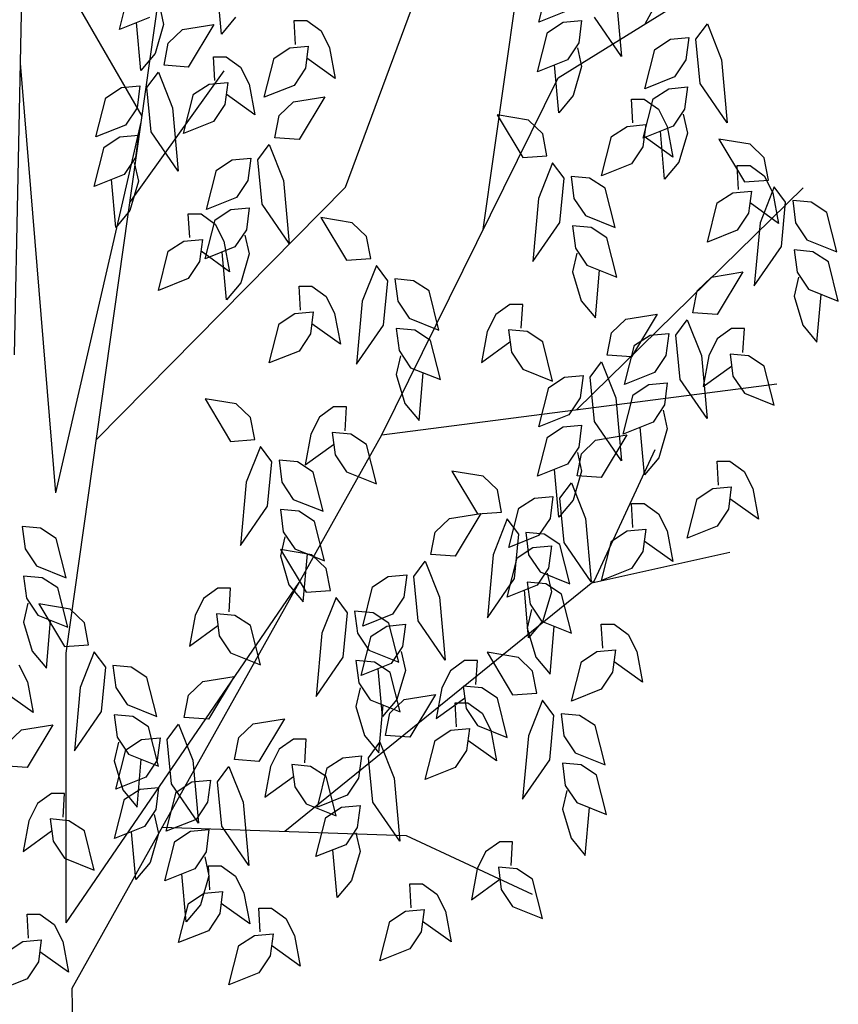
# Model space of a CAD drawing. Header units: metres. Extents: x -54 to 109, y -117 to 84.
# Tile 636 of 656: x 52.04 to 57.65, y 71.18 to 77.92. Entities that reach past the tile are written whole.
import ezdxf

# ---------------------------------------------------------------- set-up
doc = ezdxf.new("R2010")
doc.units = ezdxf.units.M
doc.layers.add('N-WE-GR-BOOM-SD', color=90, linetype='Continuous', lineweight=25)

# ---------------------------------------------------------------- blocks, each defined once
blk = doc.blocks.new('SGR-BOOM_S08_C_ZIJ-D')
at = {"extrusion": (0, 0, -1)}
for p, q in [((-0.0672, 4.785), (0.0021, 7.5549)), ((0.5154, 5.6921), (-0.275, 6.8348)), ((2.8097, 6.0432), (3.3162, 6.8266)), ((2.0719, 5.2614), (2.3302, 6.7795)), ((0.1684, 3.6498), (0.6673, 6.5856)), ((1.4433, 5.4223), (1.8867, 6.4194)), ((2.4133, 5.8378), (3.4507, 6.3753)), ((0.8772, 6.0043), (0.8577, 6.186)), ((2.3258, 6.0497), (2.3713, 6.1989)), ((0.4121, 6.0222), (0.4576, 6.1715)), ((2.6765, 6.16), (2.7025, 5.9199)), ((0.594, 6.1131), (0.6135, 6.0417)), ((0.5485, 6.0677), (0.4121, 6.0222)), ((0.9421, 6.0692), (0.8772, 6.0043)), ((2.4622, 6.0951), (2.3258, 6.0497)), ((2.7025, 5.9199), (2.5791, 6.0692)), ((0.5096, 5.8665), (0.4901, 6.0482)), ((0.6135, 6.0417), (0.5745, 5.9314)), ((0.6999, 6.0222), (0.8427, 6.0417)), ((0.8427, 6.0417), (0.7258, 5.8795)), ((1.2149, 5.9653), (1.2084, 6.0562)), ((1.2084, 6.0562), (1.2668, 6.0562)), ((1.2668, 6.0562), (1.3318, 6.0172)), ((2.3648, 6.0108), (2.4362, 6.0497)), ((2.4362, 6.0497), (2.5206, 6.0562)), ((2.5206, 6.0562), (2.5077, 5.9718)), ((3.0422, 5.9853), (3.0941, 6.0437)), ((3.0941, 6.0437), (3.159, 5.9074)), ((0.6349, 5.9703), (0.6999, 6.0222)), ((1.3318, 6.0172), (1.3707, 5.9523)), ((2.3193, 5.8615), (2.3648, 6.0108)), ((2.9253, 5.9853), (3.0097, 5.9918)), ((3.0097, 5.9918), (2.9967, 5.9074)), ((0.6155, 5.886), (0.6349, 5.9703)), ((1.1889, 5.9523), (1.2733, 5.9588)), ((1.2733, 5.9588), (1.2603, 5.8745)), ((2.5077, 5.9718), (2.4557, 5.9069)), ((2.8538, 5.9464), (2.9253, 5.9853)), ((3.0616, 5.8166), (3.0422, 5.9853)), ((0.5745, 5.9314), (0.5096, 5.8665)), ((0.8472, 5.8276), (0.8407, 5.9184)), ((0.8407, 5.9184), (0.8992, 5.9184)), ((0.8992, 5.9184), (0.9641, 5.8795)), ((1.1175, 5.9134), (1.1889, 5.9523)), ((1.3707, 5.9523), (1.3967, 5.8355)), ((2.5012, 5.9523), (2.5206, 5.881)), ((2.8084, 5.7971), (2.8538, 5.9464)), ((0.1224, 4.26), (-0.0395, 5.8935)), ((0.7258, 5.8795), (0.6155, 5.886)), ((0.9641, 5.8795), (1.0031, 5.8146)), ((1.072, 5.7642), (1.1175, 5.9134)), ((1.3967, 5.8355), (1.2668, 5.9134)), ((2.4557, 5.9069), (2.3193, 5.8615)), ((2.4167, 5.7057), (2.3973, 5.8875)), ((2.5206, 5.881), (2.4817, 5.7706)), ((2.9967, 5.9074), (2.9447, 5.8425)), ((3.159, 5.9074), (3.185, 5.6673)), ((0.4598, 5.3645), (0.889, 5.8655)), ((0.5375, 5.8016), (0.5895, 5.86)), ((0.5895, 5.86), (0.6544, 5.7237)), ((1.2603, 5.8745), (1.2084, 5.8096)), ((2.9447, 5.8425), (2.8084, 5.7971)), ((0.4206, 5.8016), (0.5051, 5.8081)), ((0.5051, 5.8081), (0.4921, 5.7237)), ((0.7498, 5.7756), (0.8213, 5.8146)), ((0.8213, 5.8146), (0.9057, 5.8211)), ((0.9057, 5.8211), (0.8927, 5.7367)), ((1.0031, 5.8146), (1.0291, 5.6978)), ((1.2084, 5.8096), (1.072, 5.7642)), ((1.6096, 4.4807), (2.4133, 5.8378)), ((3.185, 5.6673), (3.0616, 5.8166)), ((0.3492, 5.7627), (0.4206, 5.8016)), ((0.557, 5.6329), (0.5375, 5.8016)), ((0.7044, 5.6264), (0.7498, 5.7756)), ((1.0291, 5.6978), (0.8992, 5.7756)), ((2.4817, 5.7706), (2.4167, 5.7057)), ((2.8473, 5.7582), (2.9188, 5.7971)), ((2.9188, 5.7971), (3.0032, 5.8036)), ((3.0032, 5.8036), (2.9902, 5.7192)), ((0.3037, 5.6134), (0.3492, 5.7627)), ((0.8927, 5.7367), (0.8407, 5.6718)), ((1.1405, 5.6948), (1.2054, 5.7467)), ((1.2054, 5.7467), (1.3483, 5.7662)), ((1.3483, 5.7662), (1.2314, 5.6039)), ((2.7544, 5.6668), (2.7479, 5.7577)), ((2.7479, 5.7577), (2.8064, 5.7577)), ((2.8019, 5.6089), (2.8473, 5.7582)), ((2.8064, 5.7577), (2.8713, 5.7187)), ((0.4921, 5.7237), (0.4401, 5.6588)), ((0.6544, 5.7237), (0.6804, 5.4836)), ((1.121, 5.6104), (1.1405, 5.6948)), ((2.2779, 5.6778), (2.135, 5.6973)), ((2.135, 5.6973), (2.2519, 5.535)), ((2.8713, 5.7187), (2.9103, 5.6538)), ((2.9902, 5.7192), (2.9383, 5.6543)), ((2.9837, 5.6998), (3.0032, 5.6284)), ((0.1224, 4.26), (0.5117, 5.6698)), ((0.4401, 5.6588), (0.3037, 5.6134)), ((0.8407, 5.6718), (0.7044, 5.6264)), ((2.3428, 5.6259), (2.2779, 5.6778)), ((2.7285, 5.6538), (2.8129, 5.6603)), ((2.8129, 5.6603), (2.7999, 5.576)), ((0.4141, 5.6134), (0.4986, 5.6199)), ((0.4986, 5.6199), (0.4856, 5.5355)), ((0.6804, 5.4836), (0.557, 5.6329)), ((2.3623, 5.5415), (2.3428, 5.6259)), ((2.657, 5.6149), (2.7285, 5.6538)), ((2.9383, 5.6543), (2.8019, 5.6089)), ((2.8993, 5.4532), (2.8798, 5.6349)), ((2.9103, 5.6538), (2.9363, 5.537)), ((3.0032, 5.6284), (2.9642, 5.5181)), ((0.3427, 5.5745), (0.4141, 5.6134)), ((1.043, 5.526), (1.095, 5.5844)), ((1.095, 5.5844), (1.1599, 5.4482)), ((1.2314, 5.6039), (1.121, 5.6104)), ((2.6116, 5.4656), (2.657, 5.6149)), ((2.9363, 5.537), (2.8064, 5.6149)), ((3.2889, 5.5859), (3.1461, 5.6054)), ((3.1461, 5.6054), (3.2629, 5.4432)), ((3.3539, 5.534), (3.2889, 5.5859)), ((0.2973, 5.4252), (0.3427, 5.5745)), ((2.7999, 5.576), (2.7479, 5.5111)), ((0.4856, 5.5355), (0.4336, 5.4706)), ((0.4791, 5.5161), (0.4986, 5.4447)), ((0.8547, 5.4871), (0.9262, 5.526)), ((0.9262, 5.526), (1.0106, 5.5325)), ((1.0106, 5.5325), (0.9976, 5.4482)), ((1.0625, 5.3573), (1.043, 5.526)), ((2.2519, 5.535), (2.3623, 5.5415)), ((2.3883, 5.5156), (2.3233, 5.3793)), ((2.4402, 5.4572), (2.3883, 5.5156)), ((2.7479, 5.5111), (2.6116, 5.4656)), ((2.9642, 5.5181), (2.8993, 5.4532)), ((3.237, 5.4142), (3.2305, 5.5051)), ((3.2305, 5.5051), (3.2889, 5.5051)), ((3.2889, 5.5051), (3.3539, 5.4661)), ((3.3733, 5.4497), (3.3539, 5.534)), ((0.4336, 5.4706), (0.2973, 5.4252)), ((0.8093, 5.3378), (0.8547, 5.4871)), ((0.3947, 5.2695), (0.3752, 5.4512)), ((0.4986, 5.4447), (0.4596, 5.3344)), ((0.9976, 5.4482), (0.9456, 5.3833)), ((1.1599, 5.4482), (1.1859, 5.2081)), ((2.4207, 5.2884), (2.4402, 5.4572)), ((2.4727, 5.4636), (2.4857, 5.3793)), ((2.5571, 5.4572), (2.4727, 5.4636)), ((2.6285, 5.4182), (2.5571, 5.4572)), ((3.2629, 5.4432), (3.3733, 5.4497)), ((3.3539, 5.4661), (3.3928, 5.4012)), ((0.3065, 4.4625), (1.4433, 5.4223)), ((2.4981, 4.5763), (3.5315, 5.4205)), ((2.674, 5.269), (2.6285, 5.4182)), ((3.1396, 5.3623), (3.211, 5.4012)), ((3.211, 5.4012), (3.2954, 5.4077)), ((3.2954, 5.4077), (3.2824, 5.3234)), ((3.3993, 5.4237), (3.3344, 5.2874)), ((3.3928, 5.4012), (3.4188, 5.2844)), ((3.4513, 5.3653), (3.3993, 5.4237)), ((0.9456, 5.3833), (0.8093, 5.3378)), ((1.1859, 5.2081), (1.0625, 5.3573)), ((2.3233, 5.3793), (2.2974, 5.1392)), ((2.4857, 5.3793), (2.5376, 5.3144)), ((3.0941, 5.213), (3.1396, 5.3623)), ((3.4188, 5.2844), (3.2889, 5.3623)), ((3.4318, 5.1966), (3.4513, 5.3653)), ((3.4837, 5.3718), (3.4967, 5.2874)), ((3.5682, 5.3653), (3.4837, 5.3718)), ((3.6396, 5.3264), (3.5682, 5.3653)), ((0.4596, 5.3344), (0.3947, 5.2695)), ((0.7323, 5.2305), (0.7258, 5.3214)), ((0.7258, 5.3214), (0.7843, 5.3214)), ((0.7843, 5.3214), (0.8492, 5.2824)), ((0.8482, 5.2989), (0.9197, 5.3378)), ((0.9197, 5.3378), (1.0041, 5.3443)), ((1.0041, 5.3443), (0.9911, 5.26)), ((3.2824, 5.3234), (3.2305, 5.2585)), ((3.685, 5.1771), (3.6396, 5.3264)), ((0.8028, 5.1497), (0.8482, 5.2989)), ((0.8492, 5.2824), (0.8882, 5.2175)), ((1.4736, 5.2874), (1.3308, 5.3069)), ((1.3308, 5.3069), (1.4477, 5.1447)), ((1.5386, 5.2355), (1.4736, 5.2874)), ((2.2974, 5.1392), (2.4207, 5.2884)), ((2.5376, 5.3144), (2.674, 5.269)), ((3.3344, 5.2874), (3.3084, 5.0473)), ((3.4967, 5.2874), (3.5487, 5.2225)), ((0.9911, 5.26), (0.9391, 5.1951)), ((2.4792, 5.2754), (2.4922, 5.1911)), ((2.5636, 5.269), (2.4792, 5.2754)), ((2.635, 5.23), (2.5636, 5.269)), ((3.2305, 5.2585), (3.0941, 5.213)), ((0.6349, 5.1786), (0.7064, 5.2175)), ((0.7064, 5.2175), (0.7908, 5.224)), ((0.7908, 5.224), (0.7778, 5.1397)), ((0.8882, 5.2175), (0.9142, 5.1007)), ((0.9846, 5.2405), (1.0041, 5.1691)), ((1.5581, 5.1511), (1.5386, 5.2355)), ((2.6805, 5.0808), (2.635, 5.23)), ((3.5487, 5.2225), (3.685, 5.1771)), ((0.5895, 5.0293), (0.6349, 5.1786)), ((0.9142, 5.1007), (0.7843, 5.1786)), ((0.9391, 5.1951), (0.8028, 5.1497)), ((0.9002, 4.9939), (0.8807, 5.1756)), ((1.0041, 5.1691), (0.9651, 5.0588)), ((2.4987, 5.1716), (2.4792, 5.1002)), ((2.4922, 5.1911), (2.5441, 5.1262)), ((3.3084, 5.0473), (3.4318, 5.1966)), ((3.4902, 5.1836), (3.5032, 5.0992)), ((3.5747, 5.1771), (3.4902, 5.1836)), ((3.6461, 5.1382), (3.5747, 5.1771)), ((0.7778, 5.1397), (0.7258, 5.0748)), ((1.4477, 5.1447), (1.5581, 5.1511)), ((3.6915, 4.9889), (3.6461, 5.1382)), ((1.584, 5.1252), (1.5191, 4.9889)), ((1.636, 5.0668), (1.584, 5.1252)), ((2.4792, 5.1002), (2.5182, 4.9899)), ((2.5441, 5.1262), (2.6805, 5.0808)), ((2.5831, 4.925), (2.6026, 5.1067)), ((3.1126, 5.0808), (3.2555, 5.1002)), ((3.2555, 5.1002), (3.1386, 4.938)), ((3.5032, 5.0992), (3.5552, 5.0343)), ((0.7258, 5.0748), (0.5895, 5.0293)), ((0.9651, 5.0588), (0.9002, 4.9939)), ((1.6165, 4.8981), (1.636, 5.0668)), ((1.6685, 5.0733), (1.6814, 4.9889)), ((1.7529, 5.0668), (1.6685, 5.0733)), ((1.8243, 5.0278), (1.7529, 5.0668)), ((3.0477, 5.0288), (3.1126, 5.0808)), ((3.5097, 5.0798), (3.4902, 5.0084)), ((1.2379, 4.955), (1.2314, 5.0458)), ((1.2314, 5.0458), (1.2898, 5.0458)), ((1.2898, 5.0458), (1.3548, 5.0069)), ((1.8698, 4.8786), (1.8243, 5.0278)), ((3.0282, 4.9445), (3.0477, 5.0288)), ((3.5552, 5.0343), (3.6915, 4.9889)), ((1.3548, 5.0069), (1.3937, 4.942)), ((1.5191, 4.9889), (1.4931, 4.7488)), ((1.6814, 4.9889), (1.7334, 4.924)), ((2.5182, 4.9899), (2.5831, 4.925)), ((3.4902, 5.0084), (3.5292, 4.8981)), ((3.5941, 4.8332), (3.6136, 5.0149)), ((1.2119, 4.942), (1.2963, 4.9485)), ((1.2963, 4.9485), (1.2833, 4.8641)), ((2.1935, 4.9769), (2.1285, 4.938)), ((2.2519, 4.9769), (2.1935, 4.9769)), ((2.2454, 4.8861), (2.2519, 4.9769)), ((3.1386, 4.938), (3.0282, 4.9445)), ((1.1405, 4.9031), (1.2119, 4.942)), ((1.3937, 4.942), (1.4197, 4.8252)), ((1.7334, 4.924), (1.8698, 4.8786)), ((2.1285, 4.938), (2.0896, 4.8731)), ((2.657, 4.8681), (2.722, 4.92)), ((2.722, 4.92), (2.8648, 4.9395)), ((2.8648, 4.9395), (2.7479, 4.7773)), ((2.9502, 4.8601), (3.0022, 4.9185)), ((3.0022, 4.9185), (3.0671, 4.7822)), ((1.095, 4.7538), (1.1405, 4.9031)), ((1.4197, 4.8252), (1.2898, 4.9031)), ((1.4931, 4.7488), (1.6165, 4.8981)), ((1.675, 4.8851), (1.6879, 4.8007)), ((1.7594, 4.8786), (1.675, 4.8851)), ((1.8308, 4.8397), (1.7594, 4.8786)), ((2.0896, 4.8731), (2.0636, 4.7563)), ((2.187, 4.8796), (2.2, 4.7952)), ((2.2714, 4.8731), (2.187, 4.8796)), ((2.3428, 4.8342), (2.2714, 4.8731)), ((2.6375, 4.7837), (2.657, 4.8681)), ((3.2045, 4.8851), (3.1396, 4.8461)), ((3.2629, 4.8851), (3.2045, 4.8851)), ((3.2565, 4.7942), (3.2629, 4.8851)), ((3.5292, 4.8981), (3.5941, 4.8332)), ((1.2833, 4.8641), (1.2314, 4.7992)), ((1.8763, 4.6904), (1.8308, 4.8397)), ((2.0636, 4.7563), (2.1935, 4.8342)), ((2.3883, 4.6849), (2.3428, 4.8342)), ((2.7619, 4.8212), (2.8334, 4.8601)), ((2.8334, 4.8601), (2.9178, 4.8666)), ((2.9178, 4.8666), (2.9048, 4.7822)), ((2.9697, 4.6914), (2.9502, 4.8601)), ((3.1396, 4.8461), (3.1006, 4.7812)), ((1.2314, 4.7992), (1.095, 4.7538)), ((1.6879, 4.8007), (1.7399, 4.7358)), ((2.2, 4.7952), (2.2519, 4.7303)), ((2.7165, 4.6719), (2.7619, 4.8212)), ((1.6944, 4.7812), (1.675, 4.7099)), ((2.5596, 4.6994), (2.6116, 4.7578)), ((2.6116, 4.7578), (2.6765, 4.6215)), ((2.7479, 4.7773), (2.6375, 4.7837)), ((2.9048, 4.7822), (2.8528, 4.7174)), ((3.0671, 4.7822), (3.0931, 4.5421)), ((3.1006, 4.7812), (3.0746, 4.6644)), ((3.198, 4.7877), (3.211, 4.7034)), ((3.2824, 4.7812), (3.198, 4.7877)), ((3.3539, 4.7423), (3.2824, 4.7812)), ((1.7399, 4.7358), (1.8763, 4.6904)), ((2.2519, 4.7303), (2.3883, 4.6849)), ((3.0746, 4.6644), (3.2045, 4.7423)), ((3.3993, 4.5931), (3.3539, 4.7423)), ((1.675, 4.7099), (1.7139, 4.5995)), ((1.7789, 4.5346), (1.7983, 4.7164)), ((2.3713, 4.6604), (2.4427, 4.6994)), ((2.4427, 4.6994), (2.5271, 4.7059)), ((2.5271, 4.7059), (2.5142, 4.6215)), ((2.5791, 4.5307), (2.5596, 4.6994)), ((2.8528, 4.7174), (2.7165, 4.6719)), ((3.0931, 4.5421), (2.9697, 4.6914)), ((3.211, 4.7034), (3.2629, 4.6385)), ((1.6096, 4.4807), (3.411, 4.6746)), ((2.3258, 4.5112), (2.3713, 4.6604)), ((2.7554, 4.633), (2.8269, 4.6719)), ((2.8269, 4.6719), (2.9113, 4.6784)), ((2.9113, 4.6784), (2.8983, 4.5941)), ((0.9451, 4.5985), (0.8023, 4.618)), ((0.8023, 4.618), (0.9192, 4.4558)), ((2.5142, 4.6215), (2.4622, 4.5566)), ((2.6765, 4.6215), (2.7025, 4.3814)), ((2.71, 4.4837), (2.7554, 4.633)), ((3.2629, 4.6385), (3.3993, 4.5931)), ((1.0101, 4.5466), (0.9451, 4.5985)), ((1.3892, 4.5866), (1.3243, 4.5476)), ((1.4477, 4.5866), (1.3892, 4.5866)), ((1.4412, 4.4957), (1.4477, 4.5866)), ((1.7139, 4.5995), (1.7789, 4.5346)), ((2.8983, 4.5941), (2.8463, 4.5292)), ((2.8918, 4.5746), (2.9113, 4.5032)), ((1.0296, 4.4623), (1.0101, 4.5466)), ((1.3243, 4.5476), (1.2853, 4.4827)), ((2.4622, 4.5566), (2.3258, 4.5112)), ((2.3648, 4.4723), (2.4362, 4.5112)), ((2.4362, 4.5112), (2.5206, 4.5177)), ((2.5206, 4.5177), (2.5077, 4.4333)), ((2.7025, 4.3814), (2.5791, 4.5307)), ((2.8463, 4.5292), (2.71, 4.4837)), ((2.8074, 4.328), (2.7879, 4.5097)), ((2.9113, 4.5032), (2.8723, 4.3929)), ((0.1961, 2.3758), (1.6096, 4.4807)), ((0.9192, 4.4558), (1.0296, 4.4623)), ((1.2853, 4.4827), (1.2593, 4.3659)), ((1.3827, 4.4892), (1.3957, 4.4049)), ((1.4671, 4.4827), (1.3827, 4.4892)), ((1.5386, 4.4438), (1.4671, 4.4827)), ((2.3193, 4.323), (2.3648, 4.4723)), ((2.5192, 4.4089), (2.5841, 4.4608)), ((2.5841, 4.4608), (2.727, 4.4802)), ((2.727, 4.4802), (2.6101, 4.318)), ((1.0555, 4.4363), (0.9906, 4.3)), ((1.1075, 4.3779), (1.0555, 4.4363)), ((1.2593, 4.3659), (1.3892, 4.4438)), ((1.584, 4.2945), (1.5386, 4.4438)), ((2.5077, 4.4333), (2.4557, 4.3684)), ((2.5796, 3.9268), (2.8567, 4.4253)), ((1.14, 4.3844), (1.1529, 4.3)), ((1.2244, 4.3779), (1.14, 4.3844)), ((1.3957, 4.4049), (1.4477, 4.34)), ((2.4997, 4.3245), (2.5192, 4.4089)), ((2.5012, 4.4138), (2.5206, 4.3425)), ((2.8723, 4.3929), (2.8074, 4.328)), ((1.088, 4.2092), (1.1075, 4.3779)), ((1.2958, 4.339), (1.2244, 4.3779)), ((2.4557, 4.3684), (2.3193, 4.323)), ((2.4167, 4.1672), (2.3973, 4.349)), ((3.1451, 4.289), (3.1386, 4.3799)), ((3.1386, 4.3799), (3.197, 4.3799)), ((3.197, 4.3799), (3.2619, 4.341)), ((1.3413, 4.1897), (1.2958, 4.339)), ((1.4477, 4.34), (1.584, 4.2945)), ((2.0711, 4.323), (1.9282, 4.3425)), ((1.9282, 4.3425), (2.0451, 4.1802)), ((2.136, 4.2711), (2.0711, 4.323)), ((2.5206, 4.3425), (2.4817, 4.2321)), ((2.6101, 4.318), (2.4997, 4.3245)), ((3.2619, 4.341), (3.3009, 4.2761)), ((0.9906, 4.3), (0.9646, 4.0599)), ((1.1529, 4.3), (1.2049, 4.2351)), ((2.1555, 4.1867), (2.136, 4.2711)), ((2.4217, 4.2401), (2.4737, 4.2985)), ((2.4737, 4.2985), (2.5386, 4.1623)), ((3.0477, 4.2371), (3.1191, 4.2761)), ((3.1191, 4.2761), (3.2035, 4.2826)), ((3.2035, 4.2826), (3.1905, 4.1982)), ((3.3009, 4.2761), (3.3269, 4.1593)), ((1.2049, 4.2351), (1.3413, 4.1897)), ((2.2334, 4.2012), (2.3049, 4.2401)), ((2.3049, 4.2401), (2.3893, 4.2466)), ((2.3893, 4.2466), (2.3763, 4.1623)), ((2.4817, 4.2321), (2.4167, 4.1672)), ((2.4412, 4.0714), (2.4217, 4.2401)), ((3.0022, 4.0879), (3.0477, 4.2371)), ((3.3269, 4.1593), (3.197, 4.2371)), ((0.9646, 4.0599), (1.088, 4.2092)), ((1.1465, 4.1962), (1.1594, 4.1118)), ((1.2309, 4.1897), (1.1465, 4.1962)), ((2.188, 4.0519), (2.2334, 4.2012)), ((2.7544, 4.1283), (2.7479, 4.2192)), ((2.7479, 4.2192), (2.8064, 4.2192)), ((2.8064, 4.2192), (2.8713, 4.1802)), ((3.1905, 4.1982), (3.1386, 4.1333)), ((1.3023, 4.1508), (1.2309, 4.1897)), ((1.8528, 4.1103), (1.9177, 4.1623)), ((1.9177, 4.1623), (2.0606, 4.1817)), ((2.0606, 4.1817), (1.9437, 4.0195)), ((2.0451, 4.1802), (2.1555, 4.1867)), ((2.1815, 4.1608), (2.1165, 4.0245)), ((2.2334, 4.1024), (2.1815, 4.1608)), ((2.3763, 4.1623), (2.3243, 4.0974)), ((2.5386, 4.1623), (2.5646, 3.9221)), ((2.8713, 4.1802), (2.9103, 4.1153)), ((-0.0319, 4.1318), (-0.0189, 4.0474)), ((0.0525, 4.1253), (-0.0319, 4.1318)), ((0.1239, 4.0864), (0.0525, 4.1253)), ((1.3478, 4.0015), (1.3023, 4.1508)), ((2.7285, 4.1153), (2.8129, 4.1218)), ((2.8129, 4.1218), (2.7999, 4.0375)), ((3.1386, 4.1333), (3.0022, 4.0879)), ((0.1694, 3.9371), (0.1239, 4.0864)), ((1.1659, 4.0924), (1.1465, 4.021)), ((1.1594, 4.1118), (1.2114, 4.0469)), ((1.8333, 4.026), (1.8528, 4.1103)), ((2.3243, 4.0974), (2.188, 4.0519)), ((2.2139, 3.9336), (2.2334, 4.1024)), ((2.2659, 4.1088), (2.2789, 4.0245)), ((2.3503, 4.1024), (2.2659, 4.1088)), ((2.4217, 4.0634), (2.3503, 4.1024)), ((2.657, 4.0764), (2.7285, 4.1153)), ((2.9103, 4.1153), (2.9363, 3.9985)), ((-0.0189, 4.0474), (0.033, 3.9825)), ((1.2114, 4.0469), (1.3478, 4.0015)), ((2.2269, 4.013), (2.2984, 4.0519)), ((2.2984, 4.0519), (2.3828, 4.0584)), ((2.3828, 4.0584), (2.3698, 3.9741)), ((2.4672, 3.9142), (2.4217, 4.0634)), ((2.5646, 3.9221), (2.4412, 4.0714)), ((2.6116, 3.9271), (2.657, 4.0764)), ((2.9363, 3.9985), (2.8064, 4.0764)), ((1.1465, 4.021), (1.1854, 3.9107)), ((1.2898, 4.0245), (1.147, 4.0439)), ((1.147, 4.0439), (1.2638, 3.8817)), ((1.2504, 3.8458), (1.2698, 4.0275)), ((1.3548, 3.9726), (1.2898, 4.0245)), ((1.9437, 4.0195), (1.8333, 4.026)), ((2.1165, 4.0245), (2.0906, 3.7844)), ((2.1815, 3.8637), (2.2269, 4.013)), ((2.2789, 4.0245), (2.3308, 3.9596)), ((2.5667, 3.9181), (3.1971, 4.0339)), ((2.7999, 4.0375), (2.7479, 3.9726)), ((0.033, 3.9825), (0.1694, 3.9371)), ((1.3742, 3.8882), (1.3548, 3.9726)), ((1.7554, 3.9416), (1.8073, 4)), ((1.8073, 4), (1.8723, 3.8637)), ((2.3698, 3.9741), (2.3178, 3.9092)), ((2.7479, 3.9726), (2.6116, 3.9271)), ((-0.0254, 3.9436), (-0.0125, 3.8592)), ((0.059, 3.9371), (-0.0254, 3.9436)), ((0.1304, 3.8982), (0.059, 3.9371)), ((1.5671, 3.9027), (1.6385, 3.9416)), ((1.6385, 3.9416), (1.7229, 3.9481)), ((1.7229, 3.9481), (1.7099, 3.8637)), ((1.7749, 3.7729), (1.7554, 3.9416)), ((2.0906, 3.7844), (2.2139, 3.9336)), ((2.3308, 3.9596), (2.4672, 3.9142)), ((2.3633, 3.9546), (2.3828, 3.8832)), ((0.1759, 3.7489), (0.1304, 3.8982)), ((0.1684, 2.625), (1.2326, 3.9193)), ((0.8607, 3.8977), (0.7958, 3.8587)), ((0.9192, 3.8977), (0.8607, 3.8977)), ((0.9127, 3.8068), (0.9192, 3.8977)), ((1.1658, 2.9727), (2.5796, 3.9268)), ((1.1854, 3.9107), (1.2504, 3.8458)), ((1.5216, 3.7534), (1.5671, 3.9027)), ((2.3178, 3.9092), (2.1815, 3.8637)), ((2.2724, 3.9206), (2.2854, 3.8363)), ((2.3568, 3.9142), (2.2724, 3.9206)), ((2.4282, 3.8752), (2.3568, 3.9142)), ((-0.0125, 3.8592), (0.0395, 3.7944)), ((0.7958, 3.8587), (0.7568, 3.7939)), ((1.2638, 3.8817), (1.3742, 3.8882)), ((1.4002, 3.8622), (1.3353, 3.726)), ((1.4522, 3.8038), (1.4002, 3.8622)), ((1.7099, 3.8637), (1.658, 3.7988)), ((1.8723, 3.8637), (1.8982, 3.6236)), ((2.2789, 3.708), (2.2594, 3.8897)), ((2.3828, 3.8832), (2.3438, 3.7729)), ((2.4737, 3.726), (2.4282, 3.8752)), ((-0.006, 3.8398), (-0.0254, 3.7684)), ((0.1869, 3.8178), (0.044, 3.8373)), ((0.044, 3.8373), (0.1609, 3.675)), ((2.2854, 3.8363), (2.3373, 3.7714)), ((0.0395, 3.7944), (0.1759, 3.7489)), ((0.2518, 3.7659), (0.1869, 3.8178)), ((0.7568, 3.7939), (0.7308, 3.677)), ((0.8542, 3.8003), (0.8672, 3.716)), ((0.9386, 3.7939), (0.8542, 3.8003)), ((1.0101, 3.7549), (0.9386, 3.7939)), ((1.4327, 3.6351), (1.4522, 3.8038)), ((1.4846, 3.8103), (1.4976, 3.726)), ((1.5691, 3.8038), (1.4846, 3.8103)), ((1.658, 3.7988), (1.5216, 3.7534)), ((1.6405, 3.7649), (1.5691, 3.8038)), ((2.2919, 3.8168), (2.2724, 3.7454)), ((-0.0254, 3.7684), (0.0135, 3.6581)), ((0.0785, 3.5932), (0.0979, 3.7749)), ((0.2713, 3.6815), (0.2518, 3.7659)), ((0.7308, 3.677), (0.8607, 3.7549)), ((1.0555, 3.6057), (1.0101, 3.7549)), ((1.5606, 3.7145), (1.632, 3.7534)), ((1.632, 3.7534), (1.7164, 3.7599)), ((1.6859, 3.6156), (1.6405, 3.7649)), ((1.7164, 3.7599), (1.7034, 3.6755)), ((1.8982, 3.6236), (1.7749, 3.7729)), ((2.2724, 3.7454), (2.3113, 3.6351)), ((2.3438, 3.7729), (2.2789, 3.708)), ((2.3373, 3.7714), (2.4737, 3.726)), ((2.3763, 3.5702), (2.3958, 3.7519)), ((2.6166, 3.6691), (2.6101, 3.7599)), ((2.6101, 3.7599), (2.6685, 3.7599)), ((2.6685, 3.7599), (2.7334, 3.721)), ((0.8672, 3.716), (0.9192, 3.6511)), ((1.3353, 3.726), (1.3093, 3.4859)), ((1.4976, 3.726), (1.5496, 3.6611)), ((1.5151, 3.5652), (1.5606, 3.7145)), ((2.7334, 3.721), (2.7724, 3.6561)), ((0.1609, 3.675), (0.2713, 3.6815)), ((1.7034, 3.6755), (1.6515, 3.6106)), ((0.0135, 3.6581), (0.0785, 3.5932)), ((0.1684, 2.625), (0.1684, 3.6498)), ((0.2973, 3.6556), (0.2323, 3.5193)), ((0.3492, 3.5972), (0.2973, 3.6556)), ((0.9192, 3.6511), (1.0555, 3.6057)), ((1.3093, 3.4859), (1.4327, 3.6351)), ((1.5496, 3.6611), (1.6859, 3.6156)), ((1.6969, 3.6561), (1.7164, 3.5847)), ((2.2319, 3.6341), (2.0891, 3.6536)), ((2.0891, 3.6536), (2.2059, 3.4913)), ((2.2969, 3.5822), (2.2319, 3.6341)), ((2.3113, 3.6351), (2.3763, 3.5702)), ((2.5192, 3.6171), (2.5906, 3.6561)), ((2.5906, 3.6561), (2.675, 3.6626)), ((2.675, 3.6626), (2.662, 3.5782)), ((2.7724, 3.6561), (2.7984, 3.5393)), ((-0.0469, 3.6062), (-0.008, 3.5413)), ((0.3297, 3.4284), (0.3492, 3.5972)), ((0.3817, 3.6037), (0.3947, 3.5193)), ((0.4661, 3.5972), (0.3817, 3.6037)), ((0.5375, 3.5582), (0.4661, 3.5972)), ((1.4911, 3.6221), (1.5041, 3.5378)), ((1.5755, 3.6156), (1.4911, 3.6221)), ((1.6515, 3.6106), (1.5151, 3.5652)), ((1.647, 3.5767), (1.5755, 3.6156)), ((1.9867, 3.6221), (1.9217, 3.5832)), ((2.0451, 3.6221), (1.9867, 3.6221)), ((2.0386, 3.5313), (2.0451, 3.6221)), ((2.4737, 3.4679), (2.5192, 3.6171)), ((2.7984, 3.5393), (2.6685, 3.6171)), ((0.583, 3.409), (0.5375, 3.5582)), ((0.7918, 3.5423), (0.9347, 3.5617)), ((0.9347, 3.5617), (0.8178, 3.3995)), ((1.6125, 3.4095), (1.593, 3.5912)), ((1.6924, 3.4274), (1.647, 3.5767)), ((1.7164, 3.5847), (1.6774, 3.4744)), ((1.9217, 3.5832), (1.8828, 3.5183)), ((2.3163, 3.4978), (2.2969, 3.5822)), ((2.662, 3.5782), (2.6101, 3.5133)), ((-0.008, 3.5413), (0.018, 3.4245)), ((0.7268, 3.4903), (0.7918, 3.5423)), ((1.5041, 3.5378), (1.5561, 3.4729)), ((1.9802, 3.5248), (1.9931, 3.4404)), ((2.0646, 3.5183), (1.9802, 3.5248)), ((0.018, 3.4245), (-0.1119, 3.5023)), ((0.2323, 3.5193), (0.2063, 3.2792)), ((0.3947, 3.5193), (0.4466, 3.4544)), ((0.7074, 3.406), (0.7268, 3.4903)), ((1.5106, 3.5183), (1.4911, 3.4469)), ((1.7109, 3.4734), (1.8538, 3.4928)), ((1.8538, 3.4928), (1.7369, 3.3306)), ((1.8828, 3.5183), (1.8568, 3.4015)), ((2.136, 3.4794), (2.0646, 3.5183)), ((2.2059, 3.4913), (2.3163, 3.4978)), ((2.6101, 3.5133), (2.4737, 3.4679)), ((0.4466, 3.4544), (0.583, 3.409)), ((1.4911, 3.4469), (1.5301, 3.3366)), ((1.5561, 3.4729), (1.6924, 3.4274)), ((1.595, 3.2717), (1.6145, 3.4534)), ((1.6774, 3.4744), (1.6125, 3.4095)), ((1.646, 3.4215), (1.7109, 3.4734)), ((1.8568, 3.4015), (1.9867, 3.4794)), ((1.9502, 3.3705), (1.9437, 3.4614)), ((1.9437, 3.4614), (2.0021, 3.4614)), ((2.0021, 3.4614), (2.0671, 3.4225)), ((2.1815, 3.3301), (2.136, 3.4794)), ((2.3423, 3.4719), (2.2774, 3.3356)), ((2.3943, 3.4135), (2.3423, 3.4719)), ((0.2063, 3.2792), (0.3297, 3.4284)), ((0.3882, 3.4155), (0.4012, 3.3311)), ((0.4726, 3.409), (0.3882, 3.4155)), ((0.544, 3.37), (0.4726, 3.409)), ((1.6265, 3.3371), (1.646, 3.4215)), ((1.9931, 3.4404), (2.0451, 3.3755)), ((2.0671, 3.4225), (2.106, 3.3576)), ((2.3748, 3.2447), (2.3943, 3.4135)), ((2.4267, 3.42), (2.4397, 3.3356)), ((2.5112, 3.4135), (2.4267, 3.42)), ((2.5826, 3.3745), (2.5112, 3.4135)), ((-0.0354, 3.3586), (0.1074, 3.378)), ((0.1074, 3.378), (-0.0095, 3.2158)), ((0.6294, 3.3216), (0.6814, 3.38)), ((0.6814, 3.38), (0.7463, 3.2437)), ((0.8178, 3.3995), (0.7074, 3.406)), ((0.9566, 3.3296), (1.0216, 3.3815)), ((1.0216, 3.3815), (1.1644, 3.401)), ((1.1644, 3.401), (1.0475, 3.2388)), ((2.0451, 3.3755), (2.1815, 3.3301)), ((2.628, 3.2253), (2.5826, 3.3745)), ((-0.1004, 3.3066), (-0.0354, 3.3586)), ((0.5895, 3.2208), (0.544, 3.37)), ((1.5301, 3.3366), (1.595, 3.2717)), ((1.7369, 3.3306), (1.6265, 3.3371)), ((1.8528, 3.3186), (1.9242, 3.3576)), ((1.9242, 3.3576), (2.0086, 3.364)), ((2.0086, 3.364), (1.9956, 3.2797)), ((2.106, 3.3576), (2.132, 3.2407)), ((2.2774, 3.3356), (2.2514, 3.0955)), ((2.4397, 3.3356), (2.4917, 3.2707)), ((0.4077, 3.3116), (0.3882, 3.2402)), ((0.4012, 3.3311), (0.4531, 3.2662)), ((0.4411, 3.2827), (0.5126, 3.3216)), ((0.5126, 3.3216), (0.597, 3.3281)), ((0.597, 3.3281), (0.584, 3.2437)), ((0.6489, 3.1529), (0.6294, 3.3216)), ((0.9371, 3.2452), (0.9566, 3.3296)), ((1.2054, 3.3236), (1.1405, 3.2847)), ((1.2638, 3.3236), (1.2054, 3.3236)), ((1.2573, 3.2328), (1.2638, 3.3236)), ((1.5486, 3.2527), (1.6005, 3.3111)), ((1.6005, 3.3111), (1.6655, 3.1749)), ((1.8073, 3.1694), (1.8528, 3.3186)), ((2.132, 3.2407), (2.0021, 3.3186)), ((0.3957, 3.1334), (0.4411, 3.2827)), ((0.4531, 3.2662), (0.5895, 3.2208)), ((1.1405, 3.2847), (1.1015, 3.2198)), ((1.4317, 3.2527), (1.5161, 3.2592)), ((1.5161, 3.2592), (1.5031, 3.1749)), ((1.9956, 3.2797), (1.9437, 3.2148)), ((2.4917, 3.2707), (2.628, 3.2253)), ((-0.0095, 3.2158), (-0.1198, 3.2223)), ((0.3882, 3.2402), (0.4271, 3.1299)), ((0.4921, 3.065), (0.5116, 3.2467)), ((0.584, 3.2437), (0.532, 3.1788)), ((0.7463, 3.2437), (0.7723, 3.0036)), ((1.0475, 3.2388), (0.9371, 3.2452)), ((1.1989, 3.2263), (1.2119, 3.1419)), ((1.2833, 3.2198), (1.1989, 3.2263)), ((1.3602, 3.2138), (1.4317, 3.2527)), ((1.5681, 3.084), (1.5486, 3.2527)), ((2.2514, 3.0955), (2.3748, 3.2447)), ((2.4332, 3.2318), (2.4462, 3.1474)), ((2.5177, 3.2253), (2.4332, 3.2318)), ((2.5891, 3.1863), (2.5177, 3.2253)), ((0.8592, 3.1609), (0.9112, 3.2193)), ((0.9112, 3.2193), (0.9761, 3.083)), ((1.1015, 3.2198), (1.0755, 3.103)), ((1.3548, 3.1808), (1.2833, 3.2198)), ((1.3148, 3.0645), (1.3602, 3.2138)), ((1.9437, 3.2148), (1.8073, 3.1694)), ((2.6345, 3.0371), (2.5891, 3.1863)), ((0.532, 3.1788), (0.3957, 3.1334)), ((0.7723, 3.0036), (0.6489, 3.1529)), ((0.6709, 3.1219), (0.7423, 3.1609)), ((0.7423, 3.1609), (0.8268, 3.1674)), ((0.8268, 3.1674), (0.8138, 3.083)), ((0.8787, 2.9922), (0.8592, 3.1609)), ((1.0755, 3.103), (1.2054, 3.1808)), ((1.4002, 3.0316), (1.3548, 3.1808)), ((1.5031, 3.1749), (1.4512, 3.11)), ((1.6655, 3.1749), (1.6914, 2.9347)), ((2.4462, 3.1474), (2.4982, 3.0825)), ((0.1024, 3.117), (0.0375, 3.078)), ((0.1609, 3.117), (0.1024, 3.117)), ((0.1544, 3.0261), (0.1609, 3.117)), ((0.4271, 3.1299), (0.4921, 3.065)), ((0.4346, 3.0945), (0.5061, 3.1334)), ((0.5061, 3.1334), (0.5905, 3.1399)), ((0.5905, 3.1399), (0.5775, 3.0555)), ((0.6254, 2.9727), (0.6709, 3.1219)), ((1.2119, 3.1419), (1.2638, 3.077)), ((1.4512, 3.11), (1.3148, 3.0645)), ((2.4527, 3.1279), (2.4332, 3.0565)), ((0.0375, 3.078), (-0.0015, 3.0131)), ((0.3892, 2.9452), (0.4346, 3.0945)), ((0.8138, 3.083), (0.7618, 3.0181)), ((0.9761, 3.083), (1.0021, 2.8429)), ((1.2638, 3.077), (1.4002, 3.0316)), ((1.4252, 3.0645), (1.5096, 3.071)), ((1.5096, 3.071), (1.4966, 2.9867)), ((1.6914, 2.9347), (1.5681, 3.084)), ((2.4982, 3.0825), (2.6345, 3.0371)), ((0.5775, 3.0555), (0.5255, 2.9907)), ((0.571, 3.0361), (0.5905, 2.9647)), ((1.3538, 3.0256), (1.4252, 3.0645)), ((2.4332, 3.0565), (2.4722, 2.9462)), ((2.5371, 2.8813), (2.5566, 3.063)), ((-0.0015, 3.0131), (-0.0274, 2.8963)), ((0.0959, 3.0196), (0.1089, 2.9352)), ((0.1804, 3.0131), (0.0959, 3.0196)), ((0.2518, 2.9742), (0.1804, 3.0131)), ((0.7618, 3.0181), (0.6254, 2.9727)), ((1.3083, 2.8763), (1.3538, 3.0256)), ((-0.0274, 2.8963), (0.1024, 2.9742)), ((0.2973, 2.8249), (0.2518, 2.9742)), ((0.5255, 2.9907), (0.3892, 2.9452)), ((0.4866, 2.7895), (0.4671, 2.9712)), ((0.5905, 2.9647), (0.5515, 2.8544)), ((0.6073, 2.9881), (1.7204, 2.9574)), ((0.6644, 2.9337), (0.7358, 2.9727)), ((0.7358, 2.9727), (0.8203, 2.9792)), ((0.8203, 2.9792), (0.8073, 2.8948)), ((1.0021, 2.8429), (0.8787, 2.9922)), ((1.4966, 2.9867), (1.4447, 2.9218)), ((1.4901, 2.9672), (1.5096, 2.8958)), ((0.1089, 2.9352), (0.1609, 2.8704)), ((0.619, 2.7845), (0.6644, 2.9337)), ((1.4447, 2.9218), (1.3083, 2.8763)), ((1.7204, 2.9574), (2.2948, 2.7336)), ((2.1475, 2.9332), (2.0826, 2.8943)), ((2.2059, 2.9332), (2.1475, 2.9332)), ((2.1995, 2.8424), (2.2059, 2.9332)), ((2.4722, 2.9462), (2.5371, 2.8813)), ((0.8073, 2.8948), (0.7553, 2.8299)), ((1.4057, 2.7206), (1.3862, 2.9023)), ((1.5096, 2.8958), (1.4706, 2.7855)), ((2.0826, 2.8943), (2.0436, 2.8294)), ((0.1609, 2.8704), (0.2973, 2.8249)), ((0.5515, 2.8544), (0.4866, 2.7895)), ((0.8008, 2.8753), (0.8203, 2.804)), ((0.7553, 2.8299), (0.619, 2.7845)), ((0.7164, 2.6287), (0.6969, 2.8104)), ((0.8243, 2.7505), (0.8178, 2.8414)), ((0.8178, 2.8414), (0.8762, 2.8414)), ((0.8762, 2.8414), (0.9411, 2.8025)), ((2.0436, 2.8294), (2.0176, 2.7126)), ((2.141, 2.8359), (2.154, 2.7515)), ((2.2254, 2.8294), (2.141, 2.8359)), ((2.2969, 2.7905), (2.2254, 2.8294)), ((0.8203, 2.804), (0.7813, 2.6936)), ((0.9411, 2.8025), (0.9801, 2.7376)), ((1.4706, 2.7855), (1.4057, 2.7206)), ((1.7434, 2.6817), (1.7369, 2.7725)), ((1.7369, 2.7725), (1.7953, 2.7725)), ((1.7953, 2.7725), (1.8603, 2.7336)), ((2.0176, 2.7126), (2.1475, 2.7905)), ((2.3423, 2.6412), (2.2969, 2.7905)), ((0.7268, 2.6986), (0.7983, 2.7376)), ((0.7983, 2.7376), (0.8827, 2.7441)), ((0.8827, 2.7441), (0.8697, 2.6597)), ((0.9801, 2.7376), (1.0061, 2.6208)), ((2.154, 2.7515), (2.2059, 2.6866)), ((0.6814, 2.5494), (0.7268, 2.6986)), ((1.0061, 2.6208), (0.8762, 2.6986)), ((1.8603, 2.7336), (1.8992, 2.6687)), ((0.7813, 2.6936), (0.7164, 2.6287)), ((0.8697, 2.6597), (0.8178, 2.5948)), ((1.054, 2.5898), (1.0475, 2.6807)), ((1.0475, 2.6807), (1.106, 2.6807)), ((1.106, 2.6807), (1.1709, 2.6417)), ((1.646, 2.6297), (1.7174, 2.6687)), ((1.7174, 2.6687), (1.8018, 2.6752)), ((1.8018, 2.6752), (1.7888, 2.5908)), ((1.8992, 2.6687), (1.9252, 2.5519)), ((2.2059, 2.6866), (2.3423, 2.6412)), ((-0.003, 2.5668), (-0.0095, 2.6577)), ((-0.0095, 2.6577), (0.049, 2.6577)), ((0.049, 2.6577), (0.1139, 2.6188)), ((1.1709, 2.6417), (1.2099, 2.5768)), ((1.6005, 2.4805), (1.646, 2.6297)), ((1.9252, 2.5519), (1.7953, 2.6297)), ((0.1139, 2.6188), (0.1529, 2.5539)), ((0.8178, 2.5948), (0.6814, 2.5494)), ((1.7888, 2.5908), (1.7369, 2.5259)), ((-0.1004, 2.5149), (-0.0289, 2.5539)), ((-0.0289, 2.5539), (0.0555, 2.5604)), ((0.0555, 2.5604), (0.0425, 2.476)), ((0.1529, 2.5539), (0.1789, 2.4371)), ((0.9566, 2.5379), (1.0281, 2.5768)), ((1.0281, 2.5768), (1.1125, 2.5833)), ((1.1125, 2.5833), (1.0995, 2.499)), ((1.2099, 2.5768), (1.2359, 2.46)), ((0.1789, 2.4371), (0.049, 2.5149)), ((0.9112, 2.3886), (0.9566, 2.5379)), ((1.2359, 2.46), (1.106, 2.5379)), ((1.7369, 2.5259), (1.6005, 2.4805)), ((0.0425, 2.476), (-0.0095, 2.4111)), ((1.0995, 2.499), (1.0475, 2.4341)), ((1.0475, 2.4341), (0.9112, 2.3886)), ((-0.0095, 2.4111), (-0.1458, 2.3657)), ((0.2542, -0.0338), (0.1961, 2.3758))]:
    blk.add_line(p, q, dxfattribs=at)

msp = doc.modelspace()

# ---------------------------------------------------------------- block references
at = {"layer": 'N-WE-GR-BOOM-SD', "xscale": 1.5, "yscale": 1.8, "zscale": 1.8}
msp.add_blockref('SGR-BOOM_S08_C_ZIJ-D', (52.1093, 67.0156), dxfattribs=at)

doc.saveas('drawing.dxf')
